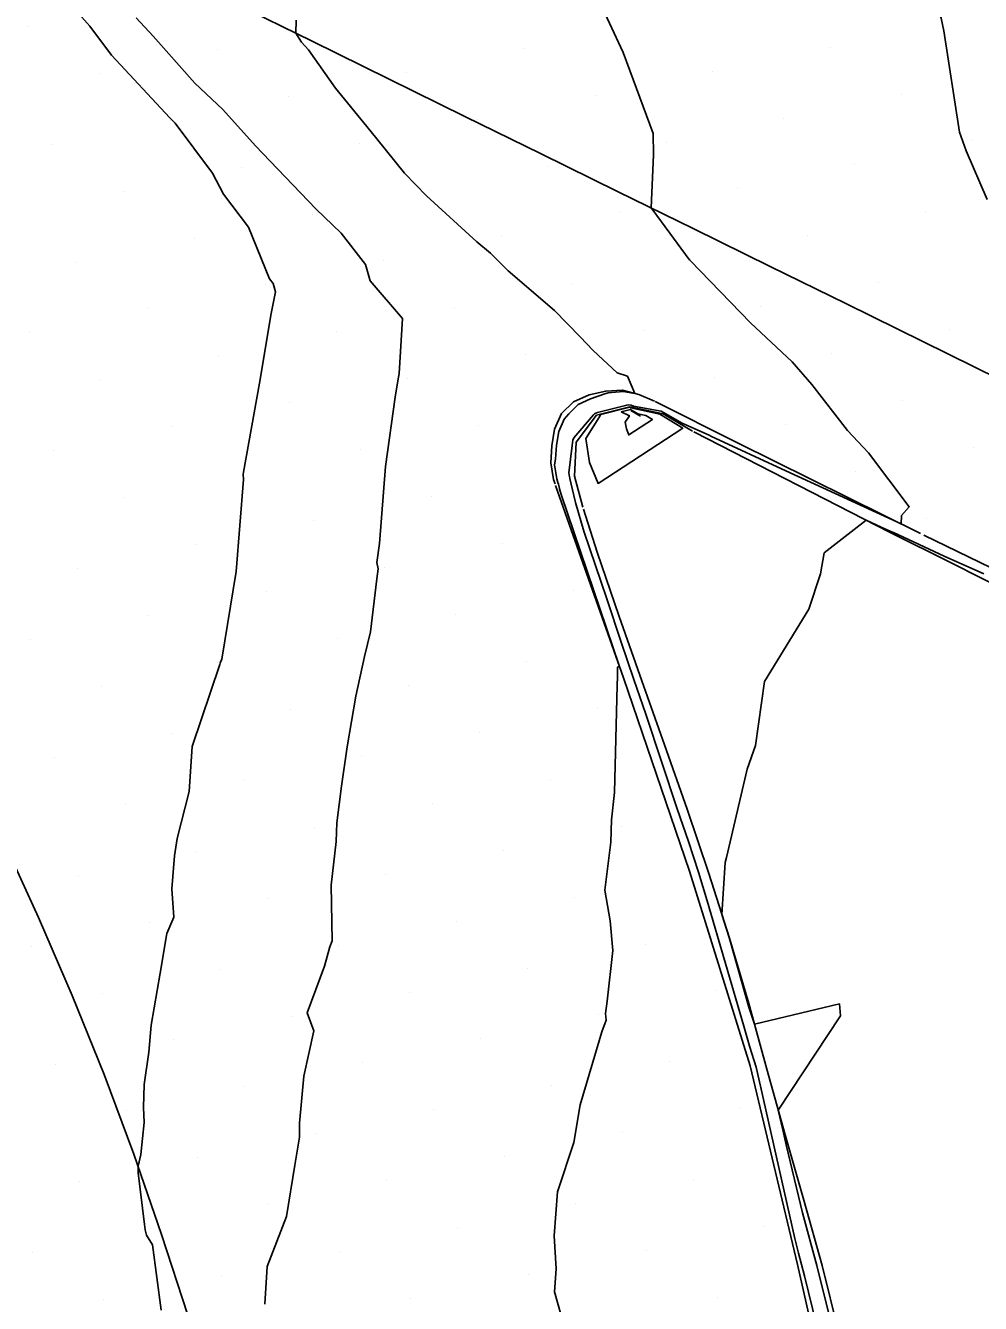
# Model space of a CAD drawing. Extents: x 2354170 to 2357230, y 866100 to 868290.
# Drawn here: x 2355334.11 to 2355362.17, y 867336.1 to 867373.67 of the extents above; entities that cross this region are included whole.
import ezdxf

# ---------------------------------------------------------------- set-up
doc = ezdxf.new("R2010")
doc.units = 0
for name, color, linetype in [('Default', 7, 'Continuous'), ('DTM Contours Minor', 7, 'Continuous'), ('Exist DTM Breakline', 7, 'Continuous'), ('Exist DTM Scan Elevation Point', 7, 'Continuous'), ('Exist Roads Curbs', 7, 'Continuous'), ('Exist Roads EOP', 7, 'Continuous'), ('PH Exist DTM Breakline', 7, 'Continuous')]:
    doc.layers.add(name, color=color, linetype=linetype)

msp = doc.modelspace()

# ---------------------------------------------------------------- linework, layer by layer
at = {"layer": 'Default'}
for points in [[(2355363.881, 867377.99), (2355361.364, 867377.183), (2355360.64, 867377.371), (2355360.396, 867377.299), (2355360.334, 867377.228), (2355360.19, 867376.716), (2355360.423, 867375.851), (2355361.014, 867373.892), (2355361.051, 867373.706), (2355361.09, 867373.52), (2355361.557, 867370.535), (2355361.75, 867369.988), (2355362.369, 867368.562)], [(2355334.972, 867374.822), (2355335.999, 867373.657), (2355336.637, 867372.807), (2355338.351, 867370.964), (2355338.388, 867370.923), (2355338.412, 867370.9), (2355338.501, 867370.801), (2355339.603, 867369.338), (2355339.928, 867368.72), (2355340.658, 867367.749), (2355341.279, 867366.23), (2355341.385, 867366.093), (2355341.455, 867365.849), (2355341.328, 867365.205), (2355340.984, 867363.163), (2355340.513, 867360.543), (2355340.504, 867360.483), (2355340.518, 867360.327), (2355340.295, 867357.624), (2355339.873, 867355.044), (2355339.835, 867354.953), (2355339.832, 867354.932), (2355339.82, 867354.893), (2355339.009, 867352.479), (2355338.922, 867351.159), (2355338.562, 867349.777), (2355338.49, 867349.267), (2355338.405, 867348.294), (2355338.47, 867347.459), (2355338.262, 867346.979), (2355338.061, 867345.813), (2355337.8, 867344.286), (2355337.732, 867343.488), (2355337.599, 867342.545), (2355337.577, 867341.865), (2355337.596, 867341.423), (2355337.496, 867340.483), (2355337.416, 867340.135), (2355337.416, 867339.941), (2355337.604, 867338.421), (2355337.625, 867338.266), (2355337.662, 867338.109), (2355337.84, 867337.829), (2355338.092, 867335.902)], [(2355350.863, 867374.613), (2355351.672, 867372.878), (2355352.547, 867370.501), (2355352.565, 867369.877), (2355352.495, 867368.313), (2355352.792, 867367.899), (2355353.61, 867366.8), (2355353.626, 867366.782), (2355353.631, 867366.777), (2355353.638, 867366.77), (2355355.411, 867364.937), (2355356.631, 867363.786), (2355357.209, 867363.124), (2355358.265, 867361.764), (2355358.877, 867361.115), (2355360.077, 867359.524), (2355359.852, 867359.27), (2355359.839, 867359.019), (2355356.445, 867360.579), (2355354.247, 867361.604), (2355354.216, 867361.618), (2355353.404, 867361.987), (2355352.791, 867362.337), (2355352.787, 867362.338), (2355351.978, 867362.486), (2355351.901, 867362.511), (2355351.836, 867362.522), (2355351.776, 867362.516), (2355350.918, 867362.293), (2355350.871, 867362.276), (2355350.829, 867362.257), (2355350.798, 867362.225), (2355350.223, 867361.555), (2355350.191, 867361.483), (2355350.178, 867361.406), (2355350.171, 867361.325), (2355350.072, 867360.521), (2355350.09, 867360.401), (2355350.1, 867360.37), (2355350.104, 867360.357), (2355350.261, 867359.69), (2355350.273, 867359.65), (2355350.516, 867358.812), (2355351.193, 867356.815), (2355351.609, 867355.544), (2355351.988, 867354.448), (2355352.336, 867353.428), (2355353.26, 867350.645), (2355353.586, 867349.683), (2355353.879, 867348.783), (2355354.142, 867347.94), (2355355.214, 867344.258), (2355355.39, 867343.634), (2355355.58, 867343.052), (2355355.705, 867342.492), (2355356.716, 867338.017), (2355356.821, 867337.58), (2355356.913, 867337.244), (2355356.994, 867336.915), (2355358.08, 867332.512)], [(2355342.057, 867373.835), (2355342.055, 867373.445), (2355342.221, 867373.184), (2355342.424, 867372.959), (2355343.214, 867371.836), (2355344.136, 867370.701), (2355344.427, 867370.346), (2355345.248, 867369.335), (2355345.89, 867368.669), (2355347.368, 867367.311), (2355347.773, 867366.985), (2355348.288, 867366.464), (2355349.655, 867365.299), (2355350.409, 867364.52), (2355350.784, 867364.115), (2355351.492, 867363.468), (2355351.794, 867363.366), (2355352.017, 867362.86), (2355351.669, 867362.918), (2355351.233, 867362.875), (2355351.127, 867362.847), (2355350.71, 867362.703), (2355350.349, 867362.534), (2355350.072, 867362.257), (2355349.94, 867362.103), (2355349.78, 867361.735), (2355349.709, 867361.339), (2355349.678, 867360.925), (2355349.657, 867360.758), (2355349.719, 867360.343), (2355349.754, 867360.236), (2355349.768, 867360.192), (2355349.8, 867360.058), (2355349.802, 867360.05), (2355349.851, 867359.883), (2355351.563, 867354.83), (2355351.502, 867354.806), (2355351.499, 867354.524), (2355351.496, 867354.278), (2355351.412, 867351.122), (2355351.329, 867350.323), (2355351.303, 867349.666), (2355351.13, 867348.253), (2355351.288, 867347.353), (2355351.362, 867346.476), (2355351.204, 867344.986), (2355351.154, 867344.63), (2355351.175, 867344.43), (2355351.041, 867344.087), (2355350.411, 867341.938), (2355350.219, 867340.831), (2355349.741, 867339.384), (2355349.641, 867338.093), (2355349.705, 867337.118), (2355349.65, 867336.446), (2355349.955, 867335.365)], [(2355350.974, 867362.232), (2355351.866, 867362.449), (2355351.896, 867362.432), (2355352.746, 867362.248), (2355353.421, 867361.832), (2355350.931, 867360.211), (2355350.685, 867360.828), (2355350.572, 867361.537), (2355351.001, 867362.218), (2355350.974, 867362.232)], [(2355351.612, 867362.32), (2355351.888, 867362.387), (2355352.102, 867362.26), (2355352.339, 867362.208), (2355352.528, 867362.092), (2355351.833, 867361.64), (2355351.765, 867361.812), (2355351.733, 867362.01), (2355351.853, 867362.2), (2355351.612, 867362.32)], [(2355362.263, 867357.552), (2355361.103, 867358.078), (2355359.61, 867358.766), (2355359.6, 867358.771), (2355359.253, 867358.93), (2355358.811, 867359.136), (2355357.575, 867358.17), (2355357.472, 867357.551), (2355357.126, 867356.519), (2355355.824, 867354.392), (2355355.554, 867352.51), (2355355.315, 867351.813), (2355354.702, 867349.219), (2355354.667, 867349.072), (2355354.572, 867347.543), (2355354.786, 867346.858), (2355354.804, 867346.795), (2355355.361, 867344.819), (2355355.528, 867344.311), (2355358.026, 867344.912), (2355358.055, 867344.562), (2355356.228, 867341.785), (2355356.357, 867341.206), (2355356.457, 867340.765), (2355356.939, 867338.764), (2355357.36, 867337.224), (2355357.731, 867335.717)]]:
    msp.add_lwpolyline(points, dxfattribs=at)
at = {"layer": 'DTM Contours Minor'}
msp.add_lwpolyline([(2355337.362, 867373.902), (2355337.862, 867373.364), (2355339.084, 867371.975), (2355339.911, 867371.205), (2355340.867, 867370.139), (2355341.293, 867369.682), (2355342.635, 867368.28), (2355343.385, 867367.57), (2355344.099, 867366.645), (2355344.236, 867366.17), (2355345.186, 867365.063), (2355345.087, 867363.446), (2355345.047, 867363.231), (2355344.97, 867362.748), (2355344.686, 867360.714), (2355344.508, 867358.45), (2355344.434, 867357.883), (2355344.475, 867357.702), (2355344.434, 867357.408), (2355344.248, 867355.852), (2355344.073, 867355.124), (2355343.813, 867353.959), (2355343.555, 867352.469), (2355343.397, 867351.308), (2355343.259, 867350.238), (2355343.238, 867349.682), (2355343.093, 867348.4), (2355343.119, 867346.762), (2355343.046, 867346.586), (2355342.895, 867346.02), (2355342.384, 867344.648), (2355342.582, 867344.12), (2355342.285, 867342.79), (2355342.155, 867341.405), (2355342.16, 867340.994), (2355342.021, 867340.168), (2355341.779, 867338.656), (2355341.213, 867337.193), (2355341.138, 867336.083)], dxfattribs=at)
at = {"layer": 'Exist DTM Breakline'}
for points in [[(2355338.881, 867335.755), (2355338.109, 867338.133), (2355337.291, 867340.496), (2355336.415, 867342.837), (2355335.479, 867345.155), (2355334.489, 867347.451), (2355333.451, 867349.725), (2355332.368, 867351.978), (2355331.239, 867354.209), (2355330.062, 867356.414), (2355328.839, 867358.595), (2355327.574, 867360.751), (2355326.269, 867362.883), (2355324.918, 867364.987), (2355323.521, 867367.06), (2355322.1, 867369.116), (2355320.663, 867371.162), (2355319.2, 867373.19), (2355317.693, 867375.184)], [(2355340.29, 867374.314), (2355342.532, 867373.21), (2355344.776, 867372.107), (2355347.019, 867371.004), (2355349.263, 867369.901), (2355351.507, 867368.799), (2355353.75, 867367.695), (2355355.993, 867366.592), (2355358.236, 867365.487), (2355360.478, 867364.382), (2355362.72, 867363.275)]]:
    msp.add_lwpolyline(points, dxfattribs=at)
at = {"layer": 'Exist DTM Scan Elevation Point'}
for p, q in [((2355334.196, 867373.649), (2355334.196, 867373.649)), ((2355339.746, 867372.975), (2355339.746, 867372.975)), ((2355348.76, 867373.007), (2355348.76, 867373.007)), ((2355357.773, 867373.039), (2355357.773, 867373.039)), ((2355336.281, 867372.27), (2355336.281, 867372.27)), ((2355345.295, 867372.301), (2355345.295, 867372.301)), ((2355354.309, 867372.333), (2355354.309, 867372.333)), ((2355341.831, 867371.596), (2355341.831, 867371.596)), ((2355350.845, 867371.627), (2355350.845, 867371.627)), ((2355359.858, 867371.659), (2355359.858, 867371.659)), ((2355338.366, 867370.89), (2355338.366, 867370.89)), ((2355347.38, 867370.922), (2355347.38, 867370.922)), ((2355356.394, 867370.954), (2355356.394, 867370.954)), ((2355352.93, 867370.248), (2355352.93, 867370.248)), ((2355361.943, 867370.28), (2355361.943, 867370.28)), ((2355334.902, 867370.185), (2355334.902, 867370.185)), ((2355343.916, 867370.216), (2355343.916, 867370.216)), ((2355340.451, 867369.511), (2355340.451, 867369.511)), ((2355349.465, 867369.542), (2355349.465, 867369.542)), ((2355358.479, 867369.574), (2355358.479, 867369.574)), ((2355336.987, 867368.805), (2355336.987, 867368.805)), ((2355346.001, 867368.837), (2355346.001, 867368.837)), ((2355355.015, 867368.869), (2355355.015, 867368.869)), ((2355342.536, 867368.131), (2355342.536, 867368.131)), ((2355351.55, 867368.163), (2355351.55, 867368.163)), ((2355360.564, 867368.195), (2355360.564, 867368.195)), ((2355339.072, 867367.426), (2355339.072, 867367.426)), ((2355348.086, 867367.457), (2355348.086, 867367.457)), ((2355357.1, 867367.489), (2355357.1, 867367.489)), ((2355335.607, 867366.72), (2355335.607, 867366.72)), ((2355344.621, 867366.752), (2355344.621, 867366.752)), ((2355353.635, 867366.784), (2355353.635, 867366.784)), ((2355359.184, 867366.11), (2355359.184, 867366.11)), ((2355341.157, 867366.046), (2355341.157, 867366.046)), ((2355350.171, 867366.078), (2355350.171, 867366.078)), ((2355346.706, 867365.372), (2355346.706, 867365.372)), ((2355355.72, 867365.404), (2355355.72, 867365.404)), ((2355337.692, 867365.341), (2355337.692, 867365.341)), ((2355334.228, 867364.635), (2355334.228, 867364.635)), ((2355343.242, 867364.667), (2355343.242, 867364.667)), ((2355352.256, 867364.699), (2355352.256, 867364.699)), ((2355361.269, 867364.73), (2355361.269, 867364.73)), ((2355339.777, 867363.961), (2355339.777, 867363.961)), ((2355348.791, 867363.993), (2355348.791, 867363.993)), ((2355357.805, 867364.025), (2355357.805, 867364.025)), ((2355336.313, 867363.256), (2355336.313, 867363.256)), ((2355345.327, 867363.288), (2355345.327, 867363.288)), ((2355354.341, 867363.319), (2355354.341, 867363.319)), ((2355341.862, 867362.582), (2355341.862, 867362.582)), ((2355359.89, 867362.645), (2355359.89, 867362.645)), ((2355338.398, 867361.876), (2355338.398, 867361.876)), ((2355347.412, 867361.908), (2355347.412, 867361.908)), ((2355356.426, 867361.94), (2355356.426, 867361.94)), ((2355361.975, 867361.266), (2355361.975, 867361.266)), ((2355334.934, 867361.171), (2355334.934, 867361.171)), ((2355343.947, 867361.203), (2355343.947, 867361.203)), ((2355340.483, 867360.497), (2355340.483, 867360.497)), ((2355358.511, 867360.56), (2355358.511, 867360.56)), ((2355337.019, 867359.791), (2355337.019, 867359.791)), ((2355346.032, 867359.823), (2355346.032, 867359.823)), ((2355342.568, 867359.118), (2355342.568, 867359.118)), ((2355360.596, 867359.181), (2355360.596, 867359.181)), ((2355339.104, 867358.412), (2355339.104, 867358.412)), ((2355348.117, 867358.444), (2355348.117, 867358.444)), ((2355335.639, 867357.706), (2355335.639, 867357.706)), ((2355344.653, 867357.738), (2355344.653, 867357.738)), ((2355341.189, 867357.033), (2355341.189, 867357.033)), ((2355350.202, 867357.064), (2355350.202, 867357.064)), ((2355346.738, 867356.359), (2355346.738, 867356.359)), ((2355337.724, 867356.327), (2355337.724, 867356.327)), ((2355334.26, 867355.621), (2355334.26, 867355.621)), ((2355343.274, 867355.653), (2355343.274, 867355.653)), ((2355339.809, 867354.948), (2355339.809, 867354.948)), ((2355348.823, 867354.979), (2355348.823, 867354.979)), ((2355336.345, 867354.242), (2355336.345, 867354.242)), ((2355345.359, 867354.274), (2355345.359, 867354.274)), ((2355341.894, 867353.568), (2355341.894, 867353.568)), ((2355350.908, 867353.6), (2355350.908, 867353.6)), ((2355338.43, 867352.863), (2355338.43, 867352.863)), ((2355347.443, 867352.894), (2355347.443, 867352.894)), ((2355334.965, 867352.157), (2355334.965, 867352.157)), ((2355343.979, 867352.189), (2355343.979, 867352.189)), ((2355340.514, 867351.483), (2355340.514, 867351.483)), ((2355349.528, 867351.515), (2355349.528, 867351.515)), ((2355337.05, 867350.778), (2355337.05, 867350.778)), ((2355346.064, 867350.809), (2355346.064, 867350.809)), ((2355342.6, 867350.104), (2355342.6, 867350.104)), ((2355351.613, 867350.135), (2355351.613, 867350.135)), ((2355339.135, 867349.398), (2355339.135, 867349.398)), ((2355348.149, 867349.43), (2355348.149, 867349.43)), ((2355335.671, 867348.693), (2355335.671, 867348.693)), ((2355344.685, 867348.724), (2355344.685, 867348.724)), ((2355341.22, 867348.019), (2355341.22, 867348.019)), ((2355350.234, 867348.05), (2355350.234, 867348.05)), ((2355346.77, 867347.345), (2355346.77, 867347.345)), ((2355337.756, 867347.313), (2355337.756, 867347.313)), ((2355334.291, 867346.608), (2355334.291, 867346.608)), ((2355343.305, 867346.639), (2355343.305, 867346.639)), ((2355352.319, 867346.671), (2355352.319, 867346.671)), ((2355339.841, 867345.934), (2355339.841, 867345.934)), ((2355348.855, 867345.965), (2355348.855, 867345.965)), ((2355336.376, 867345.228), (2355336.376, 867345.228)), ((2355345.39, 867345.26), (2355345.39, 867345.26)), ((2355354.404, 867345.292), (2355354.404, 867345.292)), ((2355341.926, 867344.554), (2355341.926, 867344.554)), ((2355350.94, 867344.586), (2355350.94, 867344.586)), ((2355338.461, 867343.849), (2355338.461, 867343.849)), ((2355347.475, 867343.88), (2355347.475, 867343.88)), ((2355353.025, 867343.207), (2355353.025, 867343.207)), ((2355334.997, 867343.143), (2355334.997, 867343.143)), ((2355344.011, 867343.175), (2355344.011, 867343.175)), ((2355340.546, 867342.469), (2355340.546, 867342.469)), ((2355349.56, 867342.501), (2355349.56, 867342.501)), ((2355337.082, 867341.764), (2355337.082, 867341.764)), ((2355346.096, 867341.795), (2355346.096, 867341.795)), ((2355355.11, 867341.827), (2355355.11, 867341.827)), ((2355342.631, 867341.09), (2355342.631, 867341.09)), ((2355351.645, 867341.122), (2355351.645, 867341.122)), ((2355339.167, 867340.384), (2355339.167, 867340.384)), ((2355348.181, 867340.416), (2355348.181, 867340.416)), ((2355335.702, 867339.679), (2355335.702, 867339.679)), ((2355344.716, 867339.71), (2355344.716, 867339.71)), ((2355353.73, 867339.742), (2355353.73, 867339.742)), ((2355341.252, 867339.005), (2355341.252, 867339.005)), ((2355350.266, 867339.037), (2355350.266, 867339.037)), ((2355337.787, 867338.299), (2355337.787, 867338.299)), ((2355346.801, 867338.331), (2355346.801, 867338.331)), ((2355355.815, 867338.363), (2355355.815, 867338.363)), ((2355334.323, 867337.594), (2355334.323, 867337.594)), ((2355343.337, 867337.625), (2355343.337, 867337.625)), ((2355352.351, 867337.657), (2355352.351, 867337.657)), ((2355339.872, 867336.92), (2355339.872, 867336.92)), ((2355348.886, 867336.952), (2355348.886, 867336.952)), ((2355336.408, 867336.214), (2355336.408, 867336.214)), ((2355345.422, 867336.246), (2355345.422, 867336.246)), ((2355354.436, 867336.278), (2355354.436, 867336.278))]:
    msp.add_line(p, q, dxfattribs=at)
at = {"layer": 'Exist Roads Curbs'}
for points in [[(2355353.703, 867361.75), (2355352.842, 867362.258), (2355351.863, 867362.459), (2355350.891, 867362.221), (2355350.291, 867361.422), (2355350.242, 867360.424), (2355350.488, 867359.509)], [(2355379.163, 867349.006), (2355377.429, 867349.873), (2355375.639, 867350.765), (2355373.848, 867351.655), (2355372.056, 867352.543), (2355370.263, 867353.429), (2355368.47, 867354.314), (2355366.676, 867355.2), (2355364.884, 867356.087), (2355363.093, 867356.978), (2355361.305, 867357.873), (2355359.519, 867358.774), (2355353.744, 867361.729)], [(2355350.506, 867359.452), (2355350.903, 867358.189), (2355351.556, 867356.299), (2355352.223, 867354.413), (2355352.889, 867352.527), (2355353.547, 867350.638), (2355354.189, 867348.744), (2355354.797, 867346.839), (2355355.359, 867344.92), (2355355.893, 867342.992), (2355356.428, 867341.065), (2355356.977, 867339.142), (2355357.518, 867337.216), (2355358.002, 867335.276)]]:
    msp.add_lwpolyline(points, dxfattribs=at)
at = {"layer": 'Exist Roads EOP'}
for points in [[(2355352.592, 867362.627), (2355352.135, 867362.828), (2355351.653, 867362.957), (2355351.156, 867362.926), (2355350.669, 867362.813), (2355350.213, 867362.612), (2355349.856, 867362.267), (2355349.655, 867361.811), (2355349.569, 867361.319), (2355349.548, 867360.82), (2355349.627, 867360.329), (2355349.667, 867360.203)], [(2355360.406, 867358.738), (2355355.033, 867361.408), (2355352.612, 867362.618)], [(2355349.684, 867360.15), (2355351.682, 867354.493), (2355353.621, 867348.815), (2355355.403, 867343.086), (2355356.788, 867337.249), (2355358.112, 867331.397), (2355359.087, 867325.478), (2355359.831, 867319.525), (2355360.314, 867313.545), (2355360.698, 867307.558), (2355360.836, 867305.223)], [(2355380.268, 867348.93), (2355374.889, 867351.589), (2355369.52, 867354.267), (2355364.14, 867356.922), (2355360.502, 867358.69)]]:
    msp.add_lwpolyline(points, dxfattribs=at)
at = {"layer": 'PH Exist DTM Breakline'}
msp.add_line((2355351.898, 867362.359), (2355352.182, 867362.193), dxfattribs=at)

doc.saveas('drawing.dxf')
